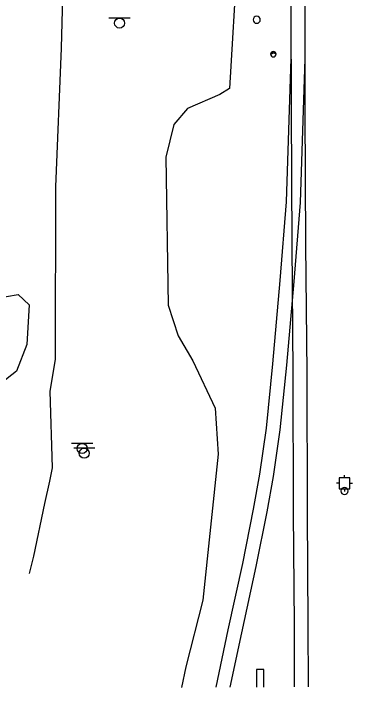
# Model space of a CAD drawing. Extents: x 2145380 to 2156929, y 139568 to 149130.
# Drawn here: x 2153891.7 to 2154009.2, y 142322.1 to 142555.7 of the extents above; entities that cross this region are included whole.
import ezdxf

# ---------------------------------------------------------------- set-up
doc = ezdxf.new("R2010")
doc.units = 0
for name, color, linetype in [('Default', 7, 'Continuous'), ('TOPO_Flowline', 7, 'Continuous'), ('TOPO_Misc', 7, 'Continuous'), ('TOPO_Misc Line', 7, 'Continuous'), ('TOPO_RR Rail', 7, 'Continuous'), ('TOPO_Traffic Signal', 7, 'Continuous'), ('TOPO_Tree', 7, 'Continuous'), ('TOPO_Tree Line', 7, 'Continuous')]:
    doc.layers.add(name, color=color, linetype=linetype)

# ---------------------------------------------------------------- blocks, each defined once
blk = doc.blocks.new('TRFSIG')
at = {"layer": 'TOPO_Traffic Signal'}
for p, q in [((0.04, 4.66), (0.04, 7.04)), ((-4.7, -0.09), (-7.08, -0.09)), ((0.04, -4.83), (0.04, -7.22)), ((4.79, -0.09), (7.17, -0.09))]:
    blk.add_line(p, q, dxfattribs=at)
blk.add_lwpolyline([(-4.7, -4.85), (4.81, -4.83), (4.79, 4.67), (-4.72, 4.66), (-4.7, -4.85)], dxfattribs=at)
blk = doc.blocks.new('POST')
at = {"layer": 'TOPO_Misc'}
for start, end in [(89.99996, 180.00004), (179.99996, 270.00004), (359.99996, 90.00004), (269.99996, 0.00004)]:
    blk.add_arc((-0.01, 0.03), 3.16, start, end, dxfattribs=at)
blk = doc.blocks.new('EXSIGN')
at = {"layer": 'Default'}
blk.add_line((9.3, 4.42), (-9.3, 4.42), dxfattribs=at)
blk.add_circle((0, 0), 4.42, dxfattribs=at)

msp = doc.modelspace()

# ---------------------------------------------------------------- linework, layer by layer
at = {"layer": 'TOPO_Flowline'}
msp.add_lwpolyline([(2153897.23, 142361.61), (2153898.68, 142367.67), (2153902.58, 142385.88), (2153904.27, 142393.6), (2153905.17, 142398.24), (2153904.44, 142424.8), (2153906.21, 142435.74), (2153906.37, 142495.59), (2153908.27, 142543.7), (2153909.22, 142579.21)], dxfattribs=at)
at = {"layer": 'TOPO_Misc'}
for points in [[(2153980.85, 142541.61), (2153982.31, 142542.35)], [(2153980.85, 142541.58), (2153980.85, 142541.58)], [(2153982.71, 142541.63), (2153981.26, 142542.36)], [(2153981.78, 142542.52), (2153981.78, 142542.52)], [(2153981.78, 142540.65), (2153981.78, 142540.65)], [(2153982.72, 142541.58), (2153982.72, 142541.58)]]:
    msp.add_lwpolyline(points, dxfattribs=at)
for radius, start, end in [(0.936, 90.1124, 180.1119), (0.932, 180.1128, 270.1123), (0.936, 359.8881, 89.8876), (0.932, 269.8877, 359.8872)]:
    msp.add_arc((2153981.78, 142541.59), radius, start, end, dxfattribs=at)
at = {"layer": 'TOPO_Misc Line'}
msp.add_lwpolyline([(2153978.48, 142322.26), (2153978.53, 142328.29), (2153975.95, 142328.31), (2153975.9, 142322.25)], dxfattribs=at)
at = {"layer": 'TOPO_RR Rail'}
for points in [[(2153933.29, 143522.02), (2153936.74, 143496.38), (2153941.64, 143458.59), (2153946.87, 143415.31), (2153951.54, 143374.03), (2153956.58, 143325.2), (2153960.65, 143281.81), (2153964.85, 143235.33), (2153969.17, 143182.29), (2153973.06, 143128.8), (2153977.27, 143066.06), (2153982.01, 142967.15), (2153984.83, 142856.82), (2153985.78, 142801.87), (2153986.18, 142729.98), (2153987.04, 142659.62), (2153987.43, 142602.14), (2153987.84, 142557.84), (2153987.9, 142522.07), (2153988.18, 142475.65), (2153988.55, 142431.12), (2153988.69, 142382.6), (2153988.99, 142343.97), (2153989.03, 142322.32)], [(2153938.13, 143522.05), (2153941.5, 143497.01), (2153946.4, 143459.18), (2153951.64, 143415.87), (2153956.31, 143374.55), (2153961.35, 143325.67), (2153965.43, 143282.25), (2153969.63, 143235.74), (2153973.96, 143182.66), (2153977.85, 143129.14), (2153982.07, 143066.33), (2153986.81, 142967.33), (2153989.63, 142856.92), (2153990.58, 142801.92), (2153990.98, 142730.02), (2153991.84, 142659.67), (2153992.23, 142602.18), (2153992.64, 142557.86), (2153992.7, 142522.08), (2153992.98, 142475.68), (2153993.35, 142431.14), (2153993.49, 142382.62), (2153993.79, 142344), (2153993.83, 142322.35)], [(2153987.87, 142540.1), (2153986.24, 142490.45), (2153984.08, 142463.19), (2153981.54, 142434.25), (2153979.25, 142411.98), (2153976.99, 142396.01), (2153974.82, 142383.93), (2153971.07, 142365.08), (2153966.04, 142342.06), (2153961.83, 142322.17)], [(2153992.67, 142539.95), (2153991.03, 142490.19), (2153988.86, 142462.8), (2153986.32, 142433.8), (2153984.01, 142411.4), (2153981.73, 142395.25), (2153979.54, 142383.04), (2153975.76, 142364.1), (2153970.73, 142341.05), (2153966.74, 142322.19)]]:
    msp.add_lwpolyline(points, dxfattribs=at)
at = {"layer": 'TOPO_Tree'}
msp.add_lwpolyline([(2153962.2, 142814.25), (2153966.22, 142808.63), (2153968.35, 142800.83), (2153973.96, 142724.56), (2153969.26, 142574.39), (2153966.62, 142529.66), (2153963.23, 142527.68), (2153952.03, 142522.77), (2153947.3, 142517.28), (2153944.44, 142505.9), (2153945.3, 142454.6), (2153948.76, 142444.04), (2153953.85, 142435.3), (2153961.55, 142418.95), (2153962.69, 142403.02), (2153957.35, 142352.38), (2153951.41, 142329.25), (2153949.95, 142322.1)], dxfattribs=at)
at = {"layer": 'TOPO_Tree Line'}
msp.add_lwpolyline([(2153881.66, 142425.37), (2153880.11, 142426.42), (2153877.01, 142433.95), (2153877.75, 142442.8), (2153885.05, 142456.89), (2153893.27, 142458.37), (2153897.1, 142454.69), (2153896.25, 142441.02), (2153892.68, 142431.73), (2153887.28, 142427.5), (2153881.66, 142425.37)], dxfattribs=at)

# ---------------------------------------------------------------- block references
at = {"layer": 'TOPO_Misc', "xscale": 0.39370000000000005, "yscale": 0.3937000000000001}
for name, p in [('POST', (2153976.01, 142553.53)), ('EXSIGN', (2153928.45, 142552.38)), ('EXSIGN', (2153928.45, 142552.38)), ('EXSIGN', (2153915.5, 142404.96)), ('EXSIGN', (2153915.5, 142404.96)), ('EXSIGN', (2153916.21, 142403.28)), ('POST', (2154006.43, 142390.2))]:
    msp.add_blockref(name, p, dxfattribs=at)
at = {"layer": 'TOPO_Traffic Signal', "xscale": 0.39370000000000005, "yscale": 0.3937000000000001}
msp.add_blockref('TRFSIG', (2154006.41, 142392.92), dxfattribs=at)

doc.saveas('drawing.dxf')
